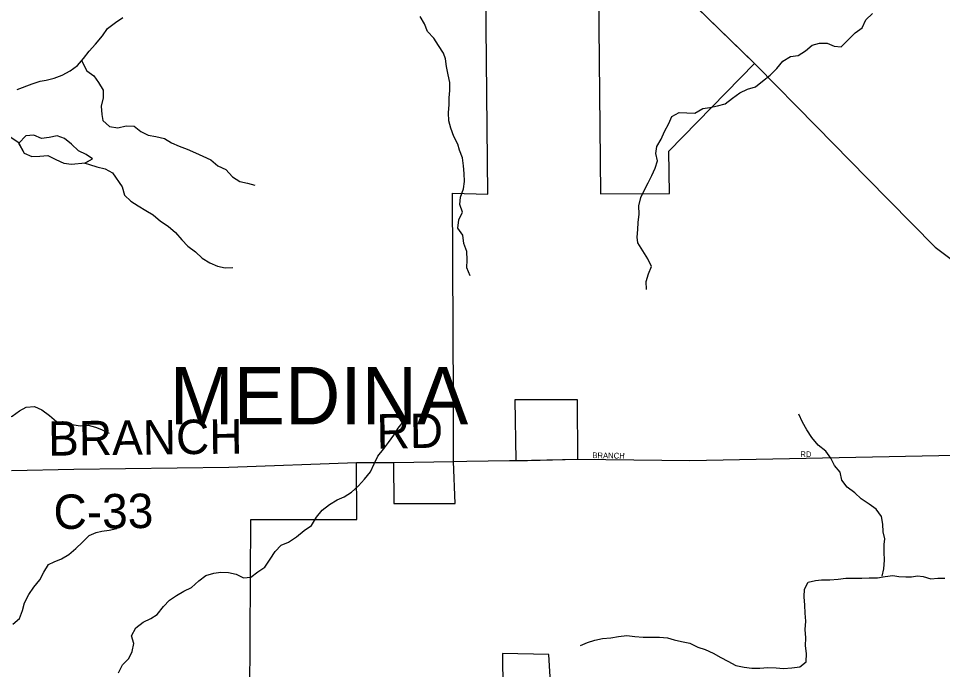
# Model space of a CAD drawing. Extents: x 1985906 to 2277390, y 930619 to 1324581.
# Drawn here: x 2127337 to 2135389, y 1143436 to 1149109 of the extents above; entities that cross this region are included whole.
import ezdxf

# ---------------------------------------------------------------- set-up
doc = ezdxf.new("R2010")
doc.units = 0
for name, color, linetype in [('GM_X_City_Street', 7, 'Continuous'), ('GM_X_City_Street_Text', 7, 'Continuous'), ('GM_X_Corporation', 7, 'Continuous'), ('GM_X_Corporation_Text', 7, 'Continuous'), ('GM_X_County_Road', 7, 'Continuous'), ('GM_X_County_Road_Text', 7, 'Continuous'), ('GM_X_Minor_Lake', 7, 'Continuous'), ('GM_X_Minor_River', 7, 'Continuous'), ('GM_X_State_Route', 7, 'Continuous')]:
    doc.layers.add(name, color=color, linetype=linetype)

msp = doc.modelspace()

# ---------------------------------------------------------------- linework, layer by layer
at = {"layer": 'GM_X_City_Street'}
for points in [[(2131615.2, 1145255.9), (2131773.1, 1145258.1), (2132212.1, 1145268.9), (2133187.1, 1145257.1), (2137380.9, 1145341.9)], [(2131244.9, 1145250.8), (2131615.2, 1145255.9)]]:
    msp.add_lwpolyline(points, dxfattribs=at)
at = {"layer": 'GM_X_Corporation'}
for points in [[(2132391.4, 1149328.7), (2132407.3, 1147582.1), (2133011, 1147582.8), (2133005.3, 1147953), (2133749.2, 1148717.4), (2132643.3, 1149795.1)], [(2129353.4, 1143210.4), (2129361.8, 1144742.1), (2130286.8, 1144742.1), (2130282.9, 1145240.7), (2130604, 1145240.6), (2130606.8, 1144882.1), (2131142.1, 1144882.1), (2131128.5, 1145249.2), (2131128.5, 1145795.8), (2131119.5, 1147587.3), (2131425.8, 1147578.7), (2131410.1, 1149328.3)], [(2131997.1, 1142931), (2131957.7, 1143565.5), (2131555.3, 1143576.7), (2131558.9, 1143259.4)]]:
    msp.add_lwpolyline(points, dxfattribs=at)
msp.add_lwpolyline([(2131662.3, 1145786.8), (2131671.3, 1145256.7), (2132212.2, 1145269), (2132208.4, 1145786.5)], close=True, dxfattribs=at)
at = {"layer": 'GM_X_County_Road'}
for points in [[(2127278, 1145169.5), (2127820.9, 1145181), (2129169, 1145198.9), (2130282.9, 1145240.7), (2130292.6, 1145240.7)], [(2130292.6, 1145240.7), (2130604, 1145240.6), (2130610.1, 1145240.7)], [(2130610.1, 1145240.7), (2131128.5, 1145249.2), (2131244.9, 1145250.8)]]:
    msp.add_lwpolyline(points, dxfattribs=at)
at = {"layer": 'GM_X_Minor_Lake'}
for points in [[(2127919.2, 1147850), (2127981.2, 1147885.3), (2127927.2, 1147923.7), (2127859.2, 1147956.3), (2127799.3, 1148012.8), (2127737.4, 1148061.4), (2127673.3, 1148085.8), (2127605.1, 1148072.2), (2127538.8, 1148062.5), (2127470.8, 1148093), (2127402.6, 1148087.3), (2127339.6, 1148021.3)], [(2127914.8, 1147847.5), (2127981.2, 1147885.3), (2127927.2, 1147923.7), (2127859.2, 1147956.3), (2127799.3, 1148012.8), (2127737.4, 1148061.4), (2127673.3, 1148085.8), (2127605.1, 1148072.2), (2127538.8, 1148062.5), (2127470.8, 1148093), (2127402.6, 1148087.3), (2127341, 1148022.8)], [(2127338.9, 1148022.8), (2127385.8, 1147934.8), (2127453.8, 1147906.3), (2127522, 1147909.9), (2127594.3, 1147913.5), (2127664.3, 1147881), (2127732.3, 1147848.5), (2127798.5, 1147840.1), (2127917.7, 1147849.9)], [(2127339.6, 1148021.3), (2127385.8, 1147934.8), (2127453.8, 1147906.3), (2127522, 1147909.9), (2127594.3, 1147913.5), (2127664.3, 1147881), (2127732.3, 1147848.5), (2127798.5, 1147840.1), (2127919.2, 1147850)]]:
    msp.add_lwpolyline(points, dxfattribs=at)
at = {"layer": 'GM_X_Minor_River'}
for points in [[(2127325.7, 1148490.7), (2127457.9, 1148539.4), (2127526, 1148563.8), (2127578.1, 1148572), (2127648.2, 1148588.3), (2127718.3, 1148614.7), (2127788.3, 1148651.1), (2127850.2, 1148697.5), (2127904.1, 1148760), (2127951.9, 1148824.4), (2128009.8, 1148884.9), (2128069.6, 1148957.4), (2128113.5, 1149021.9), (2128181.4, 1149072.3), (2128245.4, 1149116.8)], [(2131274.5, 1146866.2), (2131244.1, 1146936.4), (2131245.8, 1147004.7), (2131243.4, 1147077), (2131219, 1147149.2), (2131208.7, 1147219.5), (2131164.3, 1147281.6), (2131173.9, 1147353.9), (2131207.7, 1147420.3), (2131183.3, 1147486.5), (2131189.1, 1147550.8), (2131214.8, 1147623.2), (2131224.5, 1147689.5), (2131222.2, 1147757.8), (2131213.8, 1147826.1), (2131205.5, 1147894.3), (2131179.1, 1147962.5), (2131164.8, 1148012.7), (2131130.4, 1148080.9), (2131106, 1148153.1), (2131087.6, 1148217.3), (2131085.3, 1148285.6), (2131089, 1148357.9), (2131088.7, 1148418.2), (2131096.4, 1148482.4), (2131096.1, 1148550.8), (2131081.8, 1148617), (2131067.4, 1148689.2), (2131057, 1148757.5), (2131040.7, 1148807.6), (2130998.3, 1148871.8), (2130957.9, 1148935.9), (2130901.5, 1148995.9), (2130875.1, 1149062.1), (2130838.7, 1149126.3)], [(2132809.4, 1146747.3), (2132807.1, 1146815.6), (2132826.8, 1146883.9), (2132852.6, 1146948.3), (2132822.2, 1147014.5), (2132777.7, 1147084.6), (2132733.3, 1147152.7), (2132729, 1147202.9), (2132732.7, 1147271.2), (2132736.4, 1147331.5), (2132746.1, 1147403.9), (2132743.8, 1147476.2), (2132761.5, 1147548.5), (2132791.3, 1147614.9), (2132823.1, 1147675.3), (2132856.9, 1147739.7), (2132884.6, 1147804.1), (2132906.4, 1147868.4), (2132890.1, 1147932.7), (2132899.8, 1147992.9), (2132937.6, 1148057.4), (2132967.4, 1148123.8), (2133005.2, 1148192.2), (2133028.9, 1148254.5), (2133093, 1148288.9), (2133161.2, 1148287.2), (2133229.4, 1148283.4), (2133299.4, 1148323.8), (2133361.5, 1148332.1), (2133427.6, 1148346.4), (2133493.7, 1148364.7), (2133557.7, 1148415.2), (2133623.7, 1148459.6), (2133689.7, 1148492), (2133759.8, 1148512.3), (2133821.7, 1148562.8), (2133885.7, 1148613.2), (2133945.6, 1148671.7), (2133997.4, 1148736.1), (2134065.4, 1148776.6), (2134131.6, 1148784.8), (2134193.5, 1148827.2), (2134253.5, 1148875.7), (2134315.6, 1148894), (2134383.8, 1148892.2), (2134444.1, 1148868.3), (2134504.3, 1148860.5), (2134566.1, 1148923), (2134628, 1148983.5), (2134690, 1149027.9), (2134719.8, 1149096.3), (2134777.7, 1149150.8)], [(2127886.5, 1148742.9), (2127932.7, 1148651.6), (2127993.1, 1148609.7), (2128035.5, 1148549.6), (2128075.9, 1148483.4), (2128076.2, 1148417.1), (2128058.5, 1148344.8), (2128062.8, 1148272.5), (2128073.1, 1148220.3), (2128131.5, 1148168.3), (2128203.8, 1148156.5), (2128275.9, 1148172.8), (2128344.1, 1148171.1), (2128404.5, 1148123.1), (2128466.8, 1148091.2), (2128535.1, 1148081.4), (2128609.4, 1148061.6), (2128671.7, 1148025.6), (2128738.1, 1147995.8), (2128808.4, 1147969.9), (2128878.7, 1147938), (2128945, 1147910.1), (2129013.4, 1147876.3), (2129073.8, 1147824.2), (2129144.2, 1147792.4), (2129202.6, 1147728.3), (2129265, 1147688.4), (2129333.2, 1147674.6), (2129397.5, 1147656.7)], [(2127342, 1148020.8), (2127279.6, 1148066.8), (2127219.6, 1148104.4)], [(2127918.7, 1147848.8), (2127956.6, 1147836.2), (2128018.9, 1147816.4), (2128093.2, 1147798.6), (2128155.5, 1147764.6), (2128240.3, 1147640.4), (2128260.7, 1147570.2), (2128315.1, 1147516.2), (2128379.5, 1147476.2), (2128447.9, 1147436.3), (2128510.2, 1147398.4), (2128574.7, 1147342.4), (2128641.1, 1147298.4), (2128705.5, 1147242.4), (2128760, 1147180.4), (2128812.4, 1147124.3), (2128878.8, 1147076.3), (2128939.2, 1147020.3), (2129005.6, 1146980.4), (2129071.9, 1146950.5), (2129138.2, 1146936.7), (2129206.3, 1146939)], [(2126797, 1145515), (2126870.4, 1145530.4), (2126940.4, 1145556.8), (2127000.5, 1145591.1), (2127144.8, 1145607.8), (2127212.9, 1145620.1), (2127281, 1145642.4), (2127345, 1145690.8), (2127405, 1145721.2), (2127477.2, 1145727.5), (2127541.5, 1145697.6), (2127607.9, 1145649.6), (2127668.3, 1145597.6), (2127730.6, 1145583.8), (2127804.8, 1145570), (2127875.1, 1145560.2), (2127943.2, 1145564.5), (2128009.5, 1145546.6), (2128059.7, 1145528.7), (2128128.1, 1145494.8)], [(2134862.9, 1144248.1), (2134878.6, 1144314.4), (2134884.3, 1144388.8), (2134880, 1144457.1), (2134881.6, 1144525.3), (2134887.4, 1144575.6), (2134873.1, 1144635.8), (2134868.8, 1144702.1), (2134856.4, 1144770.3), (2134812, 1144834.4), (2134749.6, 1144876.4), (2134681.2, 1144922.3), (2134624.8, 1144976.3), (2134558.4, 1145024.3), (2134512, 1145084.4), (2134495.6, 1145154.6), (2134447.2, 1145214.7), (2134416.8, 1145278.9), (2134372.4, 1145339), (2134306, 1145390.9), (2134249.5, 1145459), (2134207.1, 1145525.2), (2134168.6, 1145591.3), (2134138.2, 1145659.5)], [(2129826.9, 1144647.4), (2129890.8, 1144691.8), (2129934.6, 1144764.3), (2129982.5, 1144824.7), (2130046.4, 1144875.2), (2130114.4, 1144915.6), (2130176.5, 1144939.9), (2130240.5, 1144982.4), (2130300.4, 1145036.8), (2130352.2, 1145093.2), (2130404.1, 1145159.7), (2130437.9, 1145228.1), (2130467.6, 1145294.5), (2130517.5, 1145355), (2130561.3, 1145415.4), (2130607.2, 1145477.8), (2130647, 1145540.2), (2130700.8, 1145608.7)], [(2127287.5, 1143830.7), (2127347.5, 1143881.1), (2127371.2, 1143951.5), (2127391, 1144017.8), (2127426.7, 1144088.3), (2127472.6, 1144152.7), (2127522.4, 1144217.2), (2127558.2, 1144285.6), (2127598, 1144352), (2127648, 1144374.3), (2127712.1, 1144400.6), (2127776.1, 1144437), (2127838, 1144489.5), (2127895.9, 1144545.9), (2127953.8, 1144604.4), (2128013.8, 1144628.7), (2128063.9, 1144641), (2128128.1, 1144651.2), (2128194.2, 1144663.5)], [(2128210.1, 1143408.2), (2128243.9, 1143476.6), (2128297.8, 1143531.1), (2128327.6, 1143593.4), (2128341.3, 1143661.8), (2128320.9, 1143730), (2128360.7, 1143800.4), (2128422.7, 1143848.9), (2128490.7, 1143881.3), (2128546.7, 1143915.6), (2128600.5, 1143984.1), (2128652.4, 1144040.5), (2128714.4, 1144080.9), (2128778.4, 1144117.3), (2128844.4, 1144149.7), (2128910.3, 1144208.2), (2128970.3, 1144254.6), (2129038.4, 1144274.9), (2129100.5, 1144285.2), (2129168.7, 1144281.4), (2129233, 1144265.6), (2129297.3, 1144235.7), (2129361.5, 1144242), (2129423.4, 1144286.4), (2129483.4, 1144328.8), (2129531.2, 1144397.3), (2129575, 1144463.7), (2129624.9, 1144518.1), (2129689, 1144544.5), (2129760.9, 1144592.9), (2129826.9, 1144647.4)], [(2132234.3, 1143645.9), (2132296.4, 1143670.3), (2132358.5, 1143690.6), (2132426.6, 1143706.9), (2132498.8, 1143713.2), (2132566.9, 1143723.5), (2132637.1, 1143731.8), (2132709.3, 1143724), (2132781.5, 1143718.2), (2132847.7, 1143718.5), (2132921.9, 1143716.7), (2132992.1, 1143713), (2133050.4, 1143695.1), (2133114.6, 1143679.3), (2133186.9, 1143665.5), (2133257.3, 1143631.6), (2133321.6, 1143609.7), (2133389.9, 1143579.8), (2133456.3, 1143541.9), (2133518.6, 1143510), (2133589, 1143470.1), (2133659.2, 1143456.3), (2133727.4, 1143448.5), (2133795.6, 1143446.8), (2133867.8, 1143453.1), (2133940, 1143451.3), (2134004.2, 1143445.5), (2134076.4, 1143449.8), (2134144.6, 1143458.1), (2134200.5, 1143502.5), (2134204.2, 1143574.8), (2134195.9, 1143643.1), (2134197.5, 1143711.4), (2134191.2, 1143783.7), (2134196.9, 1143856), (2134192.5, 1143928.3), (2134190.2, 1143996.6), (2134183.8, 1144068.8), (2134187.5, 1144137.1), (2134219.3, 1144197.5), (2134283.4, 1144211.8), (2134333.5, 1144218), (2134407.8, 1144216.3), (2134479.9, 1144222.6), (2134546.1, 1144230.9), (2134614.3, 1144231.1), (2134686.5, 1144233.4), (2134750.6, 1144233.6), (2134822.8, 1144235.9), (2134889, 1144246.2), (2134955.1, 1144254.5), (2135007.3, 1144246.6), (2135069.5, 1144242.8), (2135119.6, 1144245), (2135169.7, 1144251.2), (2135219.9, 1144247.4), (2135288.2, 1144225.6), (2135348.3, 1144231.8), (2135408.5, 1144232)]]:
    msp.add_lwpolyline(points, dxfattribs=at)
at = {"layer": 'GM_X_State_Route'}
for points in [[(2132134.1, 1150294.6), (2132185.8, 1150244.1), (2132643.3, 1149795.1), (2133729.5, 1148736.7)], [(2133729.5, 1148736.7), (2133749.2, 1148717.4), (2133767.1, 1148699.2)], [(2133767.1, 1148699.2), (2134288.2, 1148169.1)], [(2134288.2, 1148169.1), (2134734.8, 1147714.8)], [(2134734.8, 1147714.8), (2134920.9, 1147525.5)], [(2134920.9, 1147525.5), (2135324.3, 1147115.1), (2136040.4, 1146578.4), (2136467, 1146245), (2137380.9, 1145341.9), (2137530.7, 1145198.4)]]:
    msp.add_lwpolyline(points, dxfattribs=at)

# ---------------------------------------------------------------- texts
at = {"layer": 'GM_X_City_Street_Text'}
for s, rotation, p in [('BRANCH', 359.01282, (2132337.5, 1145277.9)), ('RD', 0.00001, (2134150.1, 1145286.7))]:
    msp.add_text(s, height=50, rotation=rotation, dxfattribs=at).set_placement(p)
at = {"layer": 'GM_X_Corporation_Text'}
msp.add_text('MEDINA', height=500, rotation=0.00001, dxfattribs=at).set_placement((2128655.8, 1145572))
at = {"layer": 'GM_X_County_Road_Text'}
for s, rotation, p in [('RD', 0.95708, (2130459.8, 1145360.1)), ('BRANCH', 0.66071, (2127597.1, 1145298.5)), ('C-33', 0.68577, (2127644.4, 1144659.3))]:
    msp.add_text(s, height=300, rotation=rotation, dxfattribs=at).set_placement(p)

doc.saveas('drawing.dxf')
